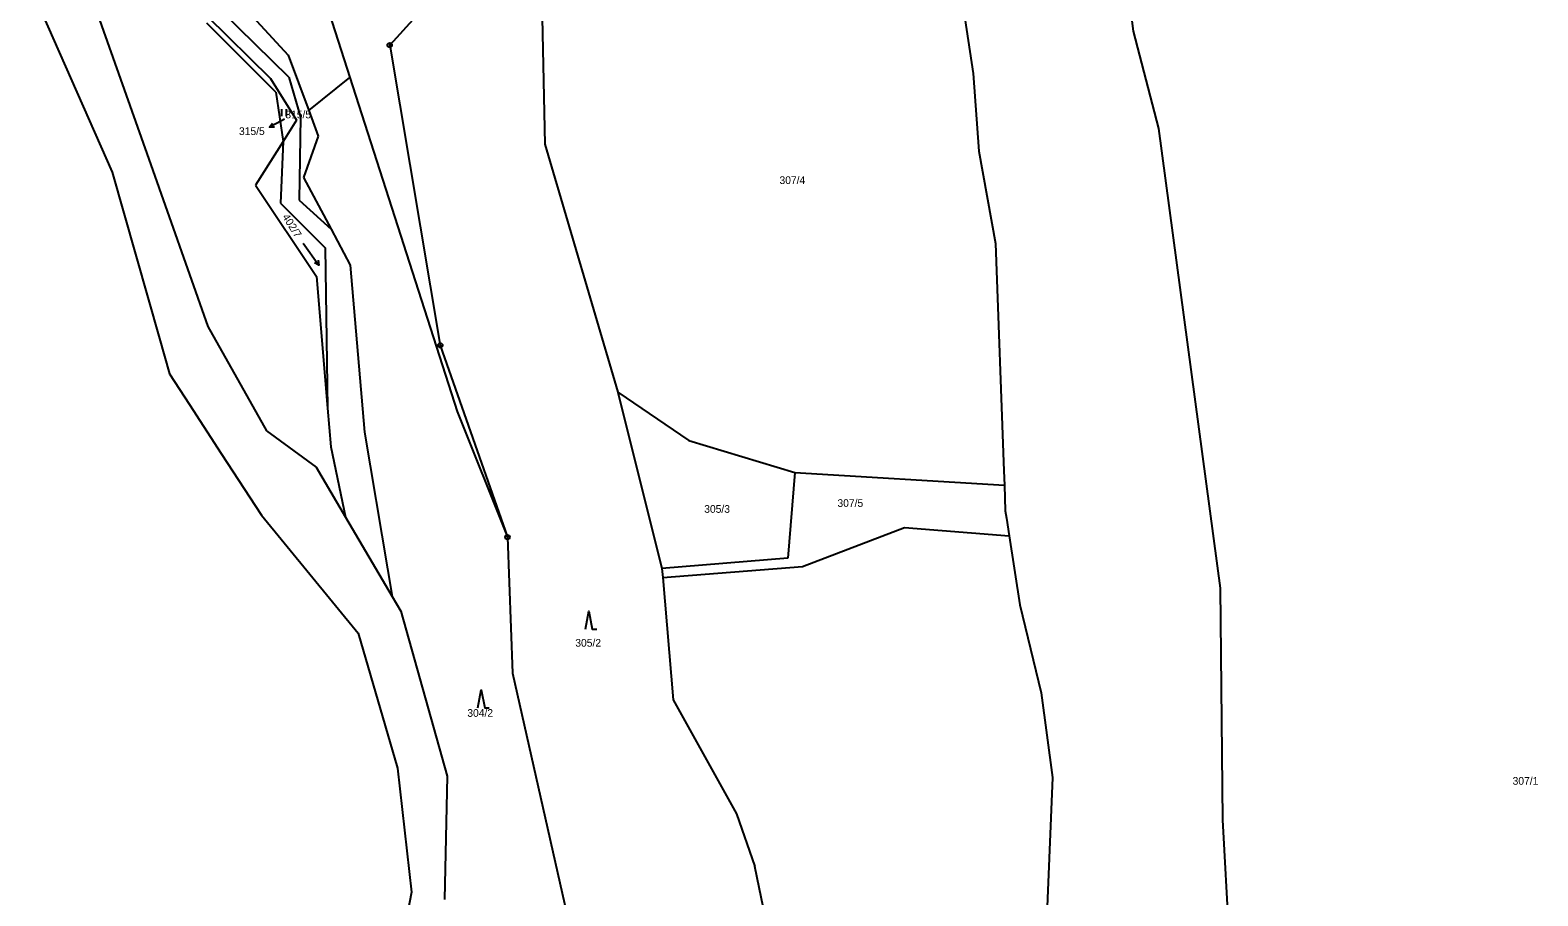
# Model space of a CAD drawing. Extents: x -735249 to -729401, y -1124843 to -1121828.
# Drawn here: x -731685.5 to -731352.3, y -1122516.5 to -1122325.2 of the extents above; entities that cross this region are included whole.
import ezdxf

# ---------------------------------------------------------------- set-up
doc = ezdxf.new("R2010")
doc.units = 0
for name, color, linetype in [('Vrstva 1', 7, 'Continuous'), ('Vrstva 13', 7, 'Continuous'), ('Vrstva 16', 7, 'Continuous'), ('Vrstva 18', 7, 'Continuous'), ('Vrstva 25', 7, 'Continuous')]:
    doc.layers.add(name, color=color, linetype=linetype)

msp = doc.modelspace()

# ---------------------------------------------------------------- linework, layer by layer
at = {"layer": 'Vrstva 1'}
for points in [[(-731482.1, -1122301.61), (-731477.05, -1122334.8)], [(-731676.02, -1122306.44), (-731659.28, -1122353.73)], [(-731441.61, -1122325.44), (-731443.74, -1122308.77)], [(-731642.47, -1122315.48), (-731628.49, -1122330.75)], [(-731594.39, -1122315.66), (-731606.06, -1122328.52)], [(-731646.5, -1122322.02), (-731632.44, -1122335.85)], [(-731628.36, -1122335.6), (-731643.15, -1122321.11)], [(-731619.46, -1122321.47), (-731614.89, -1122335.66)], [(-731572.36, -1122322.45), (-731571.79, -1122350.4)], [(-731631.2, -1122338.92), (-731646.52, -1122323.69)], [(-731436.02, -1122346.9), (-731441.61, -1122325.44)], [(-731606.06, -1122328.52), (-731594.88, -1122394.86)], [(-731628.49, -1122330.75), (-731623.95, -1122342.99)], [(-731632.44, -1122335.85), (-731626.66, -1122345.12)], [(-731628.36, -1122335.6), (-731625.76, -1122344.45)], [(-731623.95, -1122342.99), (-731614.89, -1122335.66)], [(-731614.89, -1122335.66), (-731591.12, -1122409.49)], [(-731477.05, -1122334.8), (-731475.85, -1122351.95)], [(-731631.2, -1122338.92), (-731629.61, -1122349.78)], [(-731623.95, -1122342.99), (-731621.87, -1122348.6)], [(-731626.66, -1122345.12), (-731629.61, -1122349.78)], [(-731625.76, -1122344.45), (-731626.06, -1122362.78)], [(-731629.61, -1122349.78), (-731635.72, -1122359.45)], [(-731629.61, -1122349.78), (-731630.17, -1122363.44)], [(-731621.87, -1122348.6), (-731625.1, -1122357.76)], [(-731422.37, -1122448.53), (-731436.02, -1122346.9)], [(-731571.79, -1122350.4), (-731555.6, -1122405.22)], [(-731475.85, -1122351.95), (-731472.11, -1122372.36)], [(-731659.28, -1122353.73), (-731646.24, -1122390.72)], [(-731635.72, -1122359.45), (-731622.26, -1122379.66)], [(-731625.1, -1122357.76), (-731619.03, -1122369.17)], [(-731626.06, -1122362.78), (-731619.03, -1122369.17)], [(-731630.17, -1122363.44), (-731620.35, -1122373.31)], [(-731619.03, -1122369.17), (-731614.79, -1122377.14)], [(-731472.11, -1122372.36), (-731470.29, -1122422.61)], [(-731620.35, -1122373.31), (-731619.8, -1122408.71)], [(-731622.26, -1122379.66), (-731619.8, -1122408.71)], [(-731614.79, -1122377.14), (-731611.62, -1122414.04)], [(-731646.24, -1122390.72), (-731633.33, -1122413.71)], [(-731594.88, -1122394.86), (-731580.02, -1122437.24)], [(-731555.6, -1122405.22), (-731545.88, -1122444.2)], [(-731555.6, -1122405.22), (-731539.9, -1122415.88)], [(-731619.8, -1122408.71), (-731619.08, -1122417.25)], [(-731591.12, -1122409.49), (-731580.02, -1122437.24)], [(-731633.33, -1122413.71), (-731622.33, -1122421.81)], [(-731611.62, -1122414.04), (-731606.52, -1122444.24)], [(-731539.9, -1122415.88), (-731516.48, -1122422.99)], [(-731619.08, -1122417.25), (-731615.81, -1122432.86)], [(-731622.33, -1122421.81), (-731615.81, -1122432.86)], [(-731516.48, -1122422.99), (-731518.02, -1122441.89)], [(-731516.48, -1122422.99), (-731470.18, -1122425.76)], [(-731470.29, -1122422.61), (-731470.18, -1122425.76)], [(-731470.18, -1122425.76), (-731469.97, -1122431.43)], [(-731615.81, -1122432.86), (-731605.48, -1122450.38)], [(-731469.97, -1122431.43), (-731469.71, -1122433.06)], [(-731469.71, -1122433.06), (-731469.1, -1122436.98)], [(-731514.79, -1122443.7), (-731492.26, -1122435.14)], [(-731492.26, -1122435.14), (-731469.1, -1122436.98)], [(-731580.02, -1122437.24), (-731578.88, -1122467.32)], [(-731469.1, -1122436.98), (-731466.75, -1122452.2)], [(-731518.02, -1122441.89), (-731545.88, -1122444.2)], [(-731606.52, -1122444.24), (-731605.48, -1122450.38)], [(-731545.88, -1122444.2), (-731545.71, -1122446.16)], [(-731545.71, -1122446.16), (-731514.79, -1122443.7)], [(-731545.71, -1122446.16), (-731543.42, -1122473.16)], [(-731421.86, -1122499.75), (-731422.37, -1122448.53)], [(-731605.48, -1122450.38), (-731603.57, -1122453.62)], [(-731466.75, -1122452.2), (-731462.08, -1122471.68)], [(-731603.57, -1122453.62), (-731593.37, -1122490.09)], [(-731578.88, -1122467.32), (-731562.24, -1122541.04)], [(-731543.42, -1122473.16), (-731529.36, -1122498.36)], [(-731462.08, -1122471.68), (-731459.54, -1122490.35)], [(-731593.37, -1122490.09), (-731593.95, -1122517.33)], [(-731459.54, -1122490.35), (-731462.22, -1122554.51)], [(-731529.36, -1122498.36), (-731525.35, -1122510.02)], [(-731420.46, -1122525.22), (-731421.86, -1122499.75)], [(-731512.23, -1122573.49), (-731525.35, -1122510.02)]]:
    msp.add_lwpolyline(points, dxfattribs=at)
at = {"layer": 'Vrstva 13'}
for points in [[(-731685.54, -1122315.45), (-731667.4, -1122356.56)], [(-731667.4, -1122356.56), (-731656.94, -1122393.34)], [(-731656.94, -1122393.34), (-731654.71, -1122401.16)], [(-731654.71, -1122401.16), (-731650.33, -1122407.9)], [(-731650.33, -1122407.9), (-731643.29, -1122418.74)], [(-731643.29, -1122418.74), (-731634.43, -1122432.39)], [(-731634.43, -1122432.39), (-731613.03, -1122458.44)], [(-731613.03, -1122458.44), (-731604.33, -1122488.29)], [(-731604.33, -1122488.29), (-731601.25, -1122515.69)], [(-731601.25, -1122515.69), (-731605.81, -1122539.4)]]:
    msp.add_lwpolyline(points, dxfattribs=at)
at = {"layer": 'Vrstva 16'}
msp.add_lwpolyline([(-731629.33, -1122344.89), (-731630, -1122345.25)], dxfattribs=at)
at = {"layer": 'Vrstva 25'}
for points in [[(-731629.877, -1122344.175), (-731629.877, -1122342.675)], [(-731628.843, -1122344.175), (-731628.843, -1122342.675)], [(-731630, -1122345.25), (-731632.643, -1122346.667)], [(-731631.526, -1122346.635), (-731632.643, -1122346.667), (-731631.998, -1122345.754)], [(-731625.177, -1122372.275), (-731621.703, -1122377.165)], [(-731621.874, -1122376.06), (-731621.703, -1122377.165), (-731622.69, -1122376.639)], [(-731562.78, -1122457.57), (-731562.03, -1122453.57), (-731561.28, -1122457.57), (-731560.28, -1122457.57)], [(-731586.56, -1122474.95), (-731585.81, -1122470.95), (-731585.06, -1122474.95), (-731584.06, -1122474.95)]]:
    msp.add_lwpolyline(points, dxfattribs=at)
for centre, radius in [((-731606.06, -1122328.52), 0.5), ((-731606.06, -1122328.52), 0.032), ((-731594.88, -1122394.86), 0.5), ((-731594.88, -1122394.86), 0.032), ((-731580.02, -1122437.24), 0.5), ((-731580.02, -1122437.24), 0.032)]:
    msp.add_circle(centre, radius, dxfattribs=at)

# ---------------------------------------------------------------- texts
at = {"layer": 'Vrstva 16'}
msp.add_text('315/5', height=1.7, dxfattribs=at).set_placement((-731639.376, -1122348.37))
at = {"layer": 'Vrstva 18'}
for s, p in [('315/5', (-731629.13, -1122344.69)), ('307/4', (-731519.89, -1122359.2)), ('307/5', (-731507.08, -1122430.56)), ('305/3', (-731536.53, -1122431.86)), ('305/2', (-731565.03, -1122461.44)), ('304/2', (-731588.9, -1122476.95)), ('307/1', (-731357.83, -1122491.96))]:
    msp.add_text(s, height=1.7, dxfattribs=at).set_placement(p)
msp.add_text('402/7', height=1.7, rotation=302.2024, dxfattribs=at).set_placement((-731629.885, -1122366.442))

doc.saveas('drawing.dxf')
